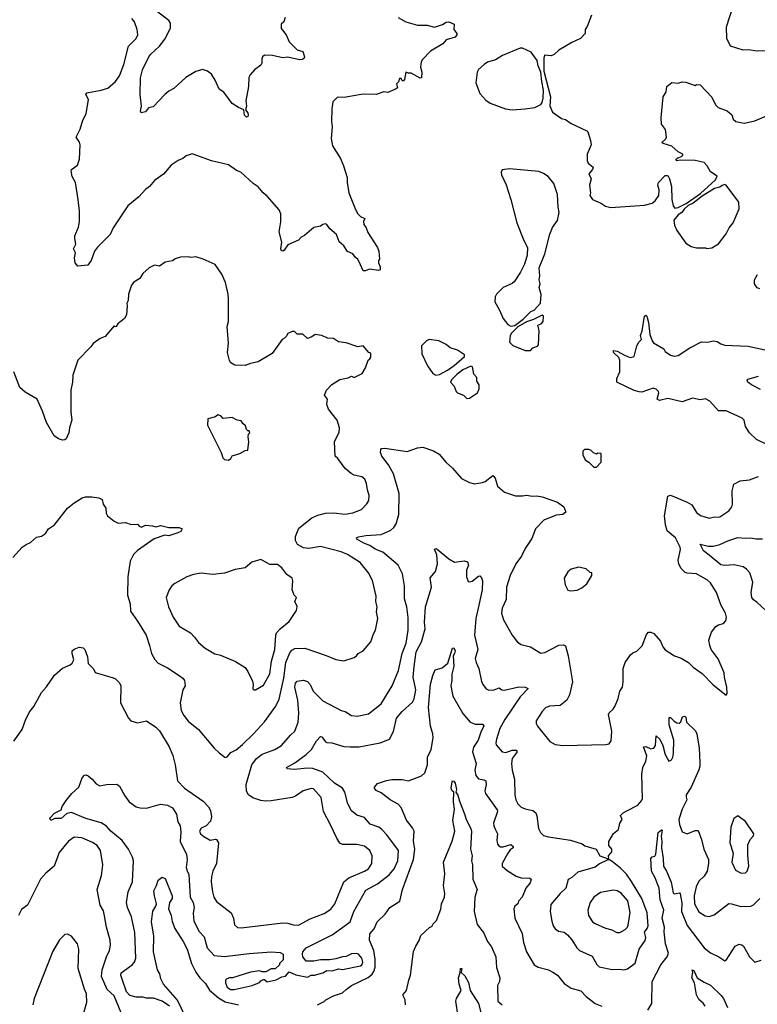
# Model space of a CAD drawing. Extents: x 1603745 to 1745082, y 385868 to 533966.
# Tile 297 of 646: x 1704046 to 1709735, y 405020 to 412611. Entities that reach past the tile are written whole.
import ezdxf

# ---------------------------------------------------------------- set-up
doc = ezdxf.new("R2010")
doc.units = 0

msp = doc.modelspace()

# ---------------------------------------------------------------- linework, layer by layer
at = {"layer": '0CON20XD'}
for points in [[(1706092.7, 412627.3), (1706083.8, 412595), (1706063.3, 412575), (1706062, 412542), (1706100, 412495), (1706125, 412441.2), (1706185, 412378.8), (1706230, 412365), (1706243.3, 412325), (1706241.2, 412315), (1706227, 412303), (1706205, 412300), (1706115, 412321.2), (1706075, 412316.2), (1705995, 412333.8), (1705935, 412337.5), (1705917.5, 412325), (1705913.6, 412306.4), (1705912.5, 412275), (1705905, 412260), (1705857, 412223), (1705823.3, 412185), (1705813.3, 412165), (1705810, 412095), (1705790, 411985), (1705795.7, 411945), (1705786.2, 411915), (1705805, 411893.8), (1705808.5, 411875), (1705805, 411863.8), (1705795, 411860), (1705780.9, 411875), (1705773.3, 411915), (1705733, 411933), (1705685.5, 411965.5), (1705620.9, 412050.9), (1705585, 412076), (1705554.4, 412145), (1705525, 412192), (1705495, 412214.2), (1705455, 412226), (1705405, 412212.5), (1705326.2, 412165), (1705235, 412081.2), (1705195, 412060), (1705165, 412034), (1705075, 411940), (1705039.3, 411930.7), (1705015, 411900), (1704983, 411893), (1704977.5, 411905), (1704986.2, 411945), (1704974.6, 412035), (1704977.5, 412162.5), (1704993.3, 412225), (1705041.8, 412325), (1705056.2, 412345), (1705125, 412405.6), (1705165, 412461.4), (1705208.9, 412545), (1705209.4, 412585), (1705195, 412604.2), (1705098.1, 412678.1)], [(1709855, 412372.5), (1709735, 412368), (1709665, 412378.8), (1709625, 412376), (1709527.5, 412407.5), (1709500.8, 412465), (1709498, 412555), (1709550, 412715)], [(1706965, 412628.8), (1707024.5, 412594.5), (1707115, 412568), (1707187.7, 412567.7), (1707245.8, 412554.2), (1707306.2, 412573.8), (1707335, 412590.8), (1707355, 412593.8), (1707397, 412577), (1707393.3, 412535), (1707417.5, 412505), (1707417.5, 412495), (1707403.6, 412476.4), (1707335.6, 412454.4), (1707310, 412425), (1707215, 412368.8), (1707152, 412305), (1707143.2, 412286.8), (1707138.1, 412245), (1707146.5, 412205), (1707145, 412163.3), (1707135, 412160), (1707065, 412197.5), (1707045, 412197.5), (1707025, 412206.7), (1707015, 412150), (1707005, 412140), (1706995, 412140), (1706988.3, 412158.3), (1706975, 412157.5), (1706968.3, 412131.7), (1706953.3, 412115), (1706960, 412085), (1706943.6, 412076.4), (1706885, 412050), (1706855, 412053.8), (1706795.9, 412034.1), (1706695, 412035.6), (1706665, 412030.8), (1706549.5, 412010.5), (1706497.7, 412012.3), (1706461.3, 411978.7), (1706453, 411923), (1706450.8, 411825), (1706456.2, 411785), (1706448.6, 411695), (1706459.3, 411639.3), (1706520.3, 411540.3), (1706544.3, 411485), (1706570.8, 411395), (1706570.8, 411355), (1706584.2, 411275), (1706635, 411147.5), (1706655, 411113.3), (1706675, 411093.3), (1706707, 411077), (1706698.8, 411055), (1706700.9, 411030.9), (1706718.8, 411005), (1706730, 410970), (1706805, 410853.8), (1706815.6, 410825.6), (1706820, 410765), (1706813.3, 410755), (1706813.3, 410735), (1706826.4, 410706.4), (1706825, 410682.5), (1706813.6, 410676.4), (1706745, 410687.5), (1706713.6, 410673.6), (1706695, 410673.3), (1706675, 410720), (1706653.9, 410763.9), (1706635, 410777.5), (1706615, 410806.7), (1706575, 410822.5), (1706545, 410867.5), (1706508.8, 410898.8), (1706490, 410955), (1706438.8, 410998.8), (1706415, 411032.5), (1706405, 411036.2), (1706385, 411032), (1706365, 411018.8), (1706315, 411008.8), (1706242.9, 410947.1), (1706215.7, 410934.3), (1706195, 410911.2), (1706115, 410876), (1706085, 410834.2), (1706075, 410826), (1706065, 410828.8), (1706060.5, 410845), (1706067.1, 410895), (1706047.5, 410975), (1706058.8, 411051.2), (1706060, 411115), (1706047.1, 411145), (1705955, 411251.4), (1705922.9, 411275), (1705885, 411322.9), (1705847.6, 411347.6), (1705752.5, 411435), (1705719.1, 411449.1), (1705655, 411492.5), (1705525, 411522.5), (1705375, 411576.7), (1705329.3, 411560.7), (1705305, 411540), (1705267.5, 411525), (1705215, 411490), (1705155, 411420), (1705085, 411371.2), (1705046.7, 411325), (1705015, 411301.2), (1704963.8, 411245), (1704880, 411175), (1704766.2, 411005), (1704743.3, 410955), (1704645, 410856.2), (1704622, 410825), (1704597.5, 410755), (1704572.3, 410717.7), (1704495, 410710), (1704472.5, 410735), (1704467.5, 410775), (1704476.4, 410813.6), (1704460, 410845), (1704479.3, 410880.7), (1704470, 410925), (1704472, 410945), (1704499.7, 411010.3), (1704506, 411055), (1704505.8, 411135), (1704495.6, 411225.6), (1704475.8, 411355), (1704451.3, 411401.3), (1704441.9, 411445), (1704445.8, 411455), (1704491.9, 411488.1), (1704507.7, 411535), (1704511.1, 411645), (1704505.7, 411665.7), (1704482.2, 411705), (1704513, 411767), (1704533.5, 411835), (1704558.1, 411885), (1704575.8, 411995), (1704556.2, 412035), (1704564.3, 412045.7), (1704675, 412067.5), (1704725, 412084), (1704785, 412134), (1704815, 412178.8), (1704848.5, 412265), (1704884.1, 412405.9), (1704943.3, 412465), (1704956.7, 412495), (1704952.5, 412535), (1704930, 412595), (1704911.1, 412621.1)], [(1708455.7, 412645), (1708422.3, 412557.7), (1708407.5, 412535), (1708406.7, 412505), (1708372.5, 412465), (1708305.8, 412434.2), (1708204.2, 412375.8), (1708168.3, 412341.7), (1708145, 412332.5), (1708095, 412337.5), (1708088.8, 412315), (1708088.8, 412215), (1708140, 412015), (1708134.1, 411945.9), (1708155, 411897.5), (1708225, 411850), (1708255, 411840), (1708299.3, 411809.3), (1708420, 411755), (1708427.5, 411745), (1708449.3, 411679.3), (1708452.5, 411645), (1708422.5, 411575), (1708422.5, 411525), (1708430, 411505), (1708470, 411475), (1708463.3, 411455), (1708437, 411423), (1708453.6, 411383.6), (1708440, 411335), (1708447.5, 411275), (1708442.5, 411255), (1708463.6, 411223.6), (1708505, 411206.7), (1708525, 411200), (1708563.4, 411173.4), (1708605, 411162.5), (1708865, 411181.4), (1708923.3, 411196.7), (1708946.4, 411213.6), (1708974.4, 411255), (1708978.8, 411298.8), (1708966.7, 411335), (1708972.5, 411355), (1709025, 411410), (1709045, 411410), (1709057.5, 411385), (1709072.5, 411325), (1709076.2, 411225), (1709086.7, 411175), (1709098.8, 411158.8)], [(1707845, 411916.7), (1707945, 411923.3), (1708020, 411935), (1708064.2, 411955.8), (1708075, 411972.5), (1708083.1, 412005), (1708087, 412067), (1708072.5, 412135), (1708066.7, 412205), (1708045.8, 412255), (1708037.5, 412295), (1707990.7, 412360.7), (1707925, 412392.5), (1707905, 412392.5), (1707770, 412335), (1707715, 412301.2), (1707655, 412283.3), (1707627.5, 412265), (1707585, 412226.7), (1707573.3, 412205), (1707563.3, 412125), (1707595, 412042.5), (1707640.5, 411990.5), (1707675, 411966.7), (1707793.9, 411923.9), (1707845, 411916.7)], [(1709098.8, 411158.8), (1709125, 411162.9), (1709186.4, 411193.6), (1709298.1, 411271.9), (1709412.9, 411375), (1709426.2, 411405), (1709375, 411436.7), (1709348.8, 411485), (1709325, 411508.8), (1709255, 411524), (1709145, 411527.5), (1709113, 411523), (1709110, 411535), (1709123.3, 411546.7), (1709150, 411555), (1709160, 411565), (1709160, 411575), (1709125, 411592.5), (1709075.9, 411635.9), (1709010, 411655), (1709000, 411665), (1709028.8, 411691.2), (1709033.8, 411705), (1709026.7, 411765), (1708997.5, 411805), (1708992.5, 411855), (1709009.2, 412015), (1709031.2, 412055), (1709038, 412095), (1709075, 412125.7), (1709125, 412121.2), (1709155, 412132.5), (1709185, 412130), (1709255, 412102.5), (1709265, 412110), (1709295, 412107.5), (1709385, 412012.5), (1709413.9, 411953.9), (1709432.5, 411935), (1709502.5, 411907.5), (1709538.3, 411878.3), (1709550, 411845), (1709570, 411825), (1709635, 411812.5), (1709715, 411832), (1709825, 411876)], [(1707835, 410247.5), (1707865, 410253.8), (1707928.9, 410301.1), (1707989.6, 410360.4), (1708015, 410371.1), (1708063.3, 410425), (1708067, 410493), (1708052.5, 410545), (1708060, 410575), (1708052.5, 410605), (1708057.5, 410635), (1708053.6, 410696.4), (1708096.7, 410805), (1708134, 410956), (1708155, 411007.5), (1708195, 411062.5), (1708207.3, 411125), (1708199.2, 411165), (1708193.8, 411263.8), (1708165, 411346.7), (1708121.7, 411401.7), (1708086.7, 411425), (1708049.7, 411439.7), (1707825, 411461.2), (1707767, 411453), (1707760, 411435), (1707762, 411415), (1707797.4, 411337.4), (1707834.4, 411225), (1707880.8, 411045), (1707935, 410907.5), (1707963.8, 410855), (1707960, 410795), (1707938.8, 410725), (1707908.8, 410665), (1707860.5, 410589.5), (1707845, 410576.2), (1707775, 410545.8), (1707723.8, 410495), (1707712, 410475), (1707711.2, 410435), (1707745, 410377.5), (1707775.8, 410305.8), (1707810.5, 410260.5), (1707835, 410247.5)], [(1709345, 410847.5), (1709385, 410852.5), (1709436.4, 410883.6), (1709495, 410960), (1709517.5, 411005), (1709550, 411045), (1709596.4, 411153.6), (1709593.3, 411205), (1709495.7, 411335), (1709485, 411339.1), (1709465, 411333.6), (1709445, 411318.5), (1709405, 411308.7), (1709310.1, 411249.9), (1709240.8, 411195), (1709203, 411177), (1709170.5, 411149.5), (1709153.3, 411125), (1709124, 411106), (1709091.4, 411065), (1709097.7, 411027.7), (1709114.3, 410984.3), (1709185, 410887.5), (1709225, 410863.3), (1709265, 410852.5), (1709335, 410852.5), (1709345, 410847.5)], [(1703991.5, 408465), (1704065, 408543.1), (1704095, 408565.5), (1704129.3, 408580.7), (1704175, 408620), (1704215, 408630), (1704245, 408650), (1704266.7, 408685), (1704314.3, 408715.7), (1704414.3, 408845), (1704465, 408885.7), (1704527.5, 408925), (1704553, 408933), (1704603, 408933), (1704655, 408923.3), (1704680.7, 408910.7), (1704690, 408875), (1704710, 408845), (1704713.3, 408805), (1704722.5, 408785), (1704773.9, 408743.9), (1704805, 408728.8), (1704863, 408733), (1704905, 408720), (1704955, 408722.5), (1704967, 408707), (1704985, 408697.5), (1705015, 408713.3), (1705069.3, 408709.3), (1705095, 408700), (1705135, 408710), (1705196.1, 408696.1), (1705275, 408695.8), (1705298.8, 408685), (1705287.5, 408665), (1705265, 408654), (1705195, 408631.2), (1705165, 408636.7), (1705081.7, 408608.3), (1704955, 408518.8), (1704923.4, 408486.6), (1704897.5, 408435), (1704880.6, 408315), (1704877.1, 408175), (1704898, 408108), (1704900.3, 408050.3), (1704953.6, 407973.6), (1705020.6, 407865), (1705048.1, 407785), (1705061.4, 407725), (1705087, 407677), (1705115, 407650), (1705185, 407614), (1705275.8, 407555.8), (1705305, 407534), (1705317.5, 407515), (1705321.2, 407475), (1705302.9, 407445), (1705284.1, 407344.1), (1705291.4, 407285), (1705312.2, 407245), (1705345, 407202.2), (1705425, 407137.5), (1705545, 406993.3), (1705585, 406958.1), (1705627.5, 406925), (1705635, 406921.2), (1705645, 406926.7), (1705675, 406962), (1705715, 406982.5), (1705765, 407022.5), (1705850, 407105), (1705932.9, 407197.1), (1706021.1, 407318.9), (1706047, 407373), (1706083.8, 407535), (1706098.1, 407655), (1706129.5, 407730.5), (1706145, 407750.6), (1706168.3, 407761.7), (1706245, 407764.5), (1706409.7, 407709.7), (1706485, 407678), (1706545, 407668.8), (1706625, 407693.3), (1706642.5, 407705), (1706657.5, 407725), (1706695.9, 407744.1), (1706753.3, 407815), (1706773.8, 407875), (1706791.2, 407905), (1706808, 407995), (1706798.8, 408045), (1706802, 408085), (1706793.9, 408126.1), (1706795.7, 408165.7), (1706766.7, 408286.7), (1706735.6, 408345), (1706672.9, 408425), (1706575, 408488.5), (1706525, 408507.1), (1706365, 408548.4), (1706275, 408534.3), (1706235, 408539.2), (1706188.9, 408565), (1706172.2, 408595), (1706173.6, 408626.4), (1706200, 408690), (1706299.5, 408770.5), (1706345, 408791.1), (1706405, 408807.3), (1706465, 408810), (1706555, 408798.9), (1706615, 408808.6), (1706683.3, 408835), (1706723, 408877), (1706739.2, 408905), (1706742.3, 408942.3), (1706727.5, 408985), (1706722, 409035), (1706707.9, 409067.9), (1706685, 409087.1), (1706625, 409100), (1706601.6, 409111.6), (1706555, 409151.5), (1706498.9, 409228.9), (1706480, 409245), (1706474.6, 409355), (1706510.5, 409429.5), (1706512.5, 409465), (1706494.2, 409524.2), (1706428.3, 409608.3), (1706415.8, 409645), (1706419.2, 409685), (1706396.7, 409715), (1706413.3, 409755), (1706452.3, 409797.7), (1706513.9, 409836.1), (1706579.3, 409850.7), (1706605, 409862.5), (1706625, 409853.3), (1706687.7, 409882.3), (1706713.9, 409926.1), (1706732.5, 409985), (1706747.5, 409995), (1706755, 410010), (1706755, 410040), (1706740, 410045), (1706695, 410097.5), (1706655, 410087.5), (1706565, 410120), (1706505, 410127.5), (1706465, 410152.5), (1706420, 410155), (1706376.4, 410176.4), (1706325, 410182.5), (1706300, 410165), (1706265, 410153.8), (1706230, 410185), (1706185, 410187.5), (1706165, 410207.5), (1706147, 410207), (1706115, 410192.5), (1706102.3, 410167.7), (1706087.5, 410155), (1706070, 410145), (1705992.1, 410037.9), (1705885, 409972), (1705825, 409960), (1705785, 409944.4), (1705705, 409947.5), (1705675, 409964), (1705663.6, 409983.6), (1705649.4, 410045), (1705655.7, 410115.7), (1705646.7, 410245), (1705656.7, 410285), (1705656.2, 410455), (1705653.3, 410495), (1705632.5, 410585), (1705605, 410650), (1705553, 410723), (1705460, 410765), (1705405, 410782.5), (1705365, 410777.5), (1705345, 410782.5), (1705285, 410780), (1705245, 410767.5), (1705225, 410752.5), (1705168.3, 410741.7), (1705125, 410710), (1705085, 410717.5), (1705045, 410696.7), (1704996.1, 410653.9), (1704973.3, 410615), (1704925, 410586.7), (1704908.8, 410565), (1704883.8, 410495), (1704883.6, 410446.4), (1704871.2, 410425), (1704873.6, 410403.6), (1704870, 410335), (1704853, 410307), (1704803.6, 410266.4), (1704790, 410245), (1704783, 410243), (1704775, 410250), (1704705, 410167.5), (1704666.4, 410153.6), (1704612.5, 410115), (1704595, 410087.5), (1704493.3, 409985), (1704455, 409870), (1704452, 409815), (1704440, 409755), (1704440, 409585), (1704448, 409525), (1704428.8, 409465), (1704423.9, 409426.1), (1704405, 409380), (1704395, 409372.5), (1704375, 409370), (1704345, 409380), (1704312.1, 409402.1), (1704251.2, 409505), (1704221.7, 409591.7), (1704180, 409685), (1704088.3, 409738.3), (1704048, 409775), (1704000.8, 409895)], [(1709754.5, 410534.5), (1709734.5, 410544.5), (1709714.5, 410574.5), (1709714.4, 410605), (1709737.3, 410645)], [(1707985, 410060), (1708005, 410080), (1708040, 410095), (1708047.5, 410105), (1708053.3, 410215), (1708042.5, 410255), (1708067.5, 410265), (1708083.3, 410285), (1708086.2, 410325), (1708075, 410333.3), (1708009.7, 410300.3), (1707955, 410281.1), (1707887.9, 410242.1), (1707840, 410195), (1707830, 410175), (1707823.3, 410125), (1707849.3, 410099.3), (1707945, 410060), (1707985, 410060)], [(1709815, 409333.8), (1709730, 409375), (1709673.8, 409425), (1709644.2, 409475), (1709632.7, 409522.7), (1709617.9, 409537.9), (1709495, 409594.2), (1709435, 409596), (1709368.7, 409668.7), (1709335, 409687.5), (1709295, 409678.8), (1709235, 409692.5), (1709155, 409664), (1709045, 409690), (1708980, 409675), (1708962, 409685), (1708976, 409735), (1708973.8, 409745), (1708955, 409763.3), (1708930.7, 409769.3), (1708845, 409740), (1708825, 409740.8), (1708785, 409753.1), (1708652.5, 409815), (1708652.9, 409845), (1708676, 409896), (1708675.8, 409985), (1708666.9, 410006.9), (1708626.7, 410045), (1708625, 410060), (1708655, 410056.2), (1708715, 410021.2), (1708755, 410006.7), (1708785.9, 410014.1), (1708805, 410097.5), (1708820.8, 410125), (1708841.4, 410145), (1708833.8, 410175), (1708847.6, 410212.4), (1708864.4, 410325), (1708875, 410333.8), (1708883.8, 410325), (1708895.4, 410275.4), (1708906.7, 410183.3), (1708923.7, 410133.7), (1708935, 410118.8), (1709013.6, 410073.6), (1709025, 410053.3), (1709066.2, 410025), (1709095, 410016), (1709125, 410021.2), (1709215, 410081.2), (1709305, 410126.2), (1709353.8, 410123.8), (1709395, 410134.2), (1709425, 410129.2), (1709455, 410110.8), (1709485, 410101.9), (1709665, 410092.9), (1709805, 410063.5)], [(1707255, 409870), (1707285, 409874.7), (1707345, 409907.6), (1707396.4, 409945), (1707475.4, 410014.6), (1707476, 410026), (1707421.7, 410061.7), (1707365, 410080), (1707336.1, 410106.1), (1707277.5, 410135), (1707204.3, 410145.7), (1707183.3, 410135), (1707143.8, 410096.2), (1707146.7, 410035), (1707191.7, 409941.7), (1707232.3, 409882.3), (1707255, 409870)], [(1707495, 409690), (1707515, 409692.5), (1707576.4, 409733.6), (1707590, 409765), (1707590, 409795), (1707573, 409823), (1707571.7, 409851.7), (1707548.3, 409878.3), (1707537.5, 409935), (1707525, 409940), (1707465, 409910), (1707417.3, 409875), (1707376.7, 409835), (1707368, 409815), (1707396.7, 409785), (1707412.5, 409745), (1707422.5, 409735), (1707470, 409715), (1707495, 409690)], [(1709758.8, 409758.8), (1709690, 409795), (1709661.2, 409815), (1709656.4, 409833.6), (1709661.9, 409838.1), (1709745, 409863.3)], [(1705655, 409213.8), (1705675, 409227.5), (1705685, 409247.5), (1705743.6, 409266.4), (1705785, 409290), (1705805, 409292.5), (1705812.5, 409355), (1705807.5, 409395), (1705810, 409415), (1705820, 409425), (1705815, 409440), (1705805, 409440), (1705795, 409450), (1705788.3, 409478.3), (1705767, 409497), (1705755, 409517.5), (1705723.6, 409523.6), (1705685, 409542.5), (1705615, 409536.7), (1705596.1, 409556.1), (1705575, 409563.3), (1705555, 409548.8), (1705497, 409533), (1705493.8, 409485), (1705598.8, 409275), (1705611.7, 409231.7), (1705625, 409218.8), (1705655, 409213.8)], [(1704001.7, 407048.3), (1704065, 407137.5), (1704093.2, 407216.8), (1704125, 407276.7), (1704155.5, 407314.5), (1704215, 407424), (1704252.6, 407467.4), (1704313.5, 407556.5), (1704375, 407610), (1704435, 407636.2), (1704450.5, 407649.5), (1704464, 407675), (1704450.8, 407725), (1704451.4, 407745), (1704465, 407758.1), (1704505, 407772), (1704535, 407767.5), (1704547.5, 407755), (1704569.4, 407699.4), (1704575, 407646.7), (1704613.8, 407605), (1704627, 407577), (1704767.7, 407537.7), (1704785, 407530), (1704815, 407497.5), (1704826.2, 407475), (1704824.2, 407344.2), (1704885.8, 407225.8), (1704903.3, 407205), (1704955, 407190), (1705025, 407204), (1705095, 407157.5), (1705125, 407129.2), (1705199.6, 407005), (1705226.8, 406936.8), (1705245.5, 406865), (1705262.4, 406742.4), (1705317.2, 406687.2), (1705460, 406585), (1705501.7, 406541.7), (1705518, 406515), (1705524.4, 406465), (1705518.5, 406431.5), (1705483.9, 406396.1), (1705445, 406376.9), (1705433.3, 406355), (1705440.8, 406335), (1705465, 406314.3), (1705515, 406285.8), (1705555, 406293.3), (1705565, 406290), (1705579.2, 406265), (1705564.4, 406105), (1705535.5, 406045), (1705525.5, 406005), (1705523.3, 405965), (1705533.6, 405886.4), (1705542.1, 405845), (1705562.9, 405812.9), (1705677.8, 405725), (1705694.5, 405685), (1705703.6, 405633.6), (1705725, 405612), (1705755, 405608.6), (1706075, 405647.3), (1706115, 405646.4), (1706155, 405631.1), (1706195, 405629.4), (1706285, 405678.6), (1706395, 405719.3), (1706446.3, 405753.7), (1706476.5, 405795), (1706545.6, 405965), (1706584.3, 405995), (1706705, 406045.2), (1706735.8, 406065), (1706760.9, 406105), (1706763.8, 406165), (1706746.6, 406206.6), (1706705, 406238.3), (1706645, 406250.8), (1706535, 406250.5), (1706515, 406261.9), (1706488.2, 406305), (1706444.1, 406404.1), (1706390, 406505), (1706371.1, 406615), (1706310.7, 406680.7), (1706295, 406684.3), (1706232.5, 406665), (1706174.2, 406625), (1706146.5, 406613.5), (1705985, 406589.2), (1705945, 406586.7), (1705905, 406592.2), (1705845, 406612.2), (1705810, 406635), (1705793.9, 406663.9), (1705791.5, 406715), (1705837.2, 406865), (1705871.8, 406915), (1705915, 406948.5), (1705945, 406959.1), (1706012.5, 406985), (1706064.7, 407015.3), (1706134.3, 407095), (1706168.1, 407125), (1706194.4, 407195), (1706199.6, 407265), (1706192.1, 407365), (1706168, 407465), (1706172.3, 407495), (1706185, 407510), (1706235, 407517.5), (1706265, 407509.5), (1706285.7, 407485), (1706309.2, 407435), (1706385, 407358.6), (1706525.7, 407285.7), (1706556.8, 407276.8), (1706605, 407247.5), (1706647.9, 407242.1), (1706735, 407260), (1706834.6, 407335.4), (1706917.9, 407475), (1706966.4, 407593.6), (1706996, 407725), (1707026.7, 407805), (1707043.1, 407905), (1707041.3, 408001.3), (1707030.9, 408085), (1707013.4, 408146.6), (1707013.3, 408245), (1706997.2, 408337.2), (1706964.1, 408404.1), (1706847.5, 408505), (1706788.3, 408528.3), (1706745.8, 408555.8), (1706699.2, 408575), (1706646.7, 408605), (1706643.3, 408615), (1706660, 408625), (1706716.3, 408633.7), (1706835, 408641.2), (1706908, 408675), (1706930.8, 408695), (1706948.6, 408725), (1706969.4, 408795), (1706972.9, 408957.1), (1706928.9, 409108.9), (1706889.5, 409179.5), (1706839.2, 409245), (1706830, 409275), (1706832.3, 409297.7), (1706836.2, 409303.8), (1706862.3, 409307.7), (1707035, 409281.9), (1707115, 409310), (1707155, 409316), (1707237.7, 409287.7), (1707281.7, 409261.7), (1707335.6, 409195.6), (1707385, 409152), (1707453.5, 409073.5), (1707515, 409043.8), (1707555, 409032.5), (1707615, 409041.9), (1707635, 409050.6), (1707695, 409096.7), (1707712, 409075), (1707730.8, 409015), (1707785, 408968.8), (1707870.5, 408940.5), (1707925, 408940), (1707955, 408946.2), (1707998.3, 408938.3), (1708035, 408940), (1708075, 408932.5), (1708195, 408892), (1708242, 408855), (1708258.8, 408815), (1708235, 408796.2), (1708185, 408791.9), (1708088.5, 408751.5), (1708023.8, 408686.2), (1707995, 408612), (1707945, 408534.2), (1707915.2, 408474.8), (1707871.9, 408415), (1707828.9, 408325), (1707800.6, 408235), (1707798.7, 408141.3), (1707766.9, 408075), (1707763.3, 408035), (1707777.8, 407985), (1707797, 407947), (1707845.4, 407865.4), (1707885, 407812.9), (1707914.5, 407794.5), (1707986.6, 407776.6), (1708065, 407728), (1708097.2, 407732.8), (1708205, 407789.2), (1708240.7, 407790.7), (1708255, 407782.5), (1708277.3, 407705), (1708310, 407505), (1708286.9, 407405), (1708265.4, 407364.6), (1708215, 407324.4), (1708132.8, 407317.2), (1708102, 407305), (1708075, 407278), (1708028.6, 407205), (1708028.6, 407185), (1708039.4, 407165), (1708135, 407045.8), (1708175, 407022.7), (1708234.7, 407014.7), (1708568.1, 407021.9), (1708592.5, 407027.5), (1708609.1, 407050.9), (1708614.4, 407125), (1708586.8, 407253.2), (1708592, 407268), (1708622.5, 407295), (1708638.3, 407321.7), (1708662.2, 407377.8), (1708675.4, 407434.6), (1708696.2, 407465), (1708701.8, 407505), (1708700.8, 407609.2), (1708715.5, 407655), (1708756.8, 407713.2), (1708775, 407728.8), (1708805, 407741.2), (1708846.4, 407783.6), (1708879.3, 407870.7), (1708895, 407887.5), (1708915, 407889.4), (1708937.3, 407877.3), (1708988.2, 407818.2), (1709006, 407775), (1709025, 407752), (1709097.3, 407707.3), (1709149.1, 407689.1), (1709203.3, 407655), (1709239.7, 407619.7), (1709310, 407570), (1709395, 407483.8), (1709495, 407402.5), (1709502.5, 407415), (1709501.2, 407465), (1709481.7, 407541.7), (1709479.2, 407575), (1709433.2, 407683.2), (1709379.2, 407755), (1709368, 407785), (1709362.3, 407827.7), (1709382.1, 407887.9), (1709415, 407933.3), (1709435, 407946.2), (1709473.8, 407956.2), (1709493.6, 407976.4), (1709498.8, 408005), (1709488.8, 408035), (1709455.5, 408095.5), (1709420.8, 408195), (1709375, 408270), (1709350.9, 408290.9), (1709265, 408338.1), (1709195, 408342.5), (1709179.4, 408349.4), (1709145, 408382.5), (1709130, 408415), (1709125.4, 408445), (1709142.1, 408525), (1709139.6, 408545), (1709103.3, 408615), (1709041.1, 408671.1), (1709025.9, 408715), (1709019.6, 408785), (1709045, 408936), (1709065, 408945.6), (1709195, 408891.4), (1709229.7, 408869.7), (1709265, 408812), (1709298.3, 408788.3), (1709365, 408766.9), (1709395, 408775.6), (1709445, 408779.2), (1709515.6, 408824.4), (1709538.8, 408855), (1709544.1, 408875.9), (1709542.6, 408977.4), (1709555, 409028.8), (1709602.5, 409055), (1709675, 409064.4), (1709745, 409090)], [(1708495, 409160), (1708531.7, 409198.3), (1708530, 409265), (1708505, 409267.5), (1708495, 409260), (1708470.7, 409270.7), (1708455, 409290), (1708435, 409297.5), (1708401.7, 409298.3), (1708390, 409285), (1708390, 409255), (1708407, 409217), (1708435, 409200), (1708475, 409160), (1708495, 409160)], [(1709835.7, 408025.7), (1709735, 408116.9), (1709705, 408136.9), (1709692.2, 408155), (1709687.5, 408195), (1709699.6, 408275), (1709676.5, 408345), (1709652.2, 408375), (1709625, 408391.5), (1709557.7, 408407.7), (1709485, 408401.6), (1709455, 408407.4), (1709365, 408483.5), (1709320.6, 408515), (1709295, 408566.2), (1709355, 408551.9), (1709395, 408552.5), (1709446.4, 408563.6), (1709507.8, 408592.2), (1709585, 408618.2), (1709645, 408612.2), (1709685, 408615.4), (1709725, 408607.3), (1709775, 408609.1)], [(1705202.3, 405005), (1705145, 405043.9), (1705077, 405067), (1705025, 405067.1), (1704995, 405075.5), (1704945, 405073.5), (1704895, 405088.8), (1704869.7, 405115), (1704835.5, 405214.5), (1704826.5, 405245), (1704828.5, 405261.5), (1704914.3, 405325), (1704931.1, 405345), (1704942.2, 405375), (1704934, 405574), (1704908.9, 405695), (1704877.1, 405765), (1704869.1, 405805), (1704882, 405888), (1704916.9, 405965), (1704923.1, 406125), (1704915, 406153.3), (1704885.7, 406215), (1704835, 406282.9), (1704749.3, 406355), (1704714, 406394), (1704675, 406419.4), (1704555, 406451.5), (1704445, 406498.5), (1704408.1, 406491.9), (1704365, 406452.5), (1704317.1, 406452.9), (1704285, 406437.5), (1704277.5, 406455), (1704315, 406493.3), (1704365, 406520), (1704372.5, 406545), (1704405, 406591.2), (1704448.8, 406645), (1704501.2, 406695), (1704528, 406765), (1704545, 406786.7), (1704555, 406788.8), (1704575, 406780), (1704605, 406756), (1704635, 406720), (1704665, 406703.3), (1704716.4, 406713.6), (1704795, 406716.2), (1704815, 406701.2), (1704856.6, 406626.6), (1704890.5, 406580.5), (1704945, 406541.2), (1704973.8, 406533.8), (1705025, 406531.8), (1705132.9, 406562.9), (1705185, 406554.4), (1705225, 406534.2), (1705254.6, 406484.6), (1705266.6, 406426.6), (1705282.2, 406395), (1705288.7, 406348.7), (1705284.2, 406275), (1705331.1, 406175), (1705338.2, 406135), (1705328.9, 406075), (1705338.3, 406048.3), (1705349.8, 406019.8), (1705361.5, 405845), (1705383.8, 405805), (1705391.5, 405765), (1705383, 405723), (1705389.5, 405659.5), (1705430.3, 405580.3), (1705469.5, 405539.5), (1705491.4, 405455), (1705545, 405396.2), (1705625, 405388.2), (1705815, 405411.9), (1705985, 405424.3), (1706055, 405420), (1706076.7, 405405), (1706077, 405363), (1706050, 405335), (1706050, 405325), (1706015, 405292.5), (1705985, 405292.5), (1705945, 405270), (1705915, 405270), (1705895, 405277.5), (1705825, 405266.7), (1705687, 405223), (1705663, 405223), (1705642.5, 405215), (1705634, 405205), (1705631.9, 405185), (1705645, 405152), (1705672.5, 405135), (1705700, 405135), (1705840, 405165), (1705895, 405187.5), (1705905, 405200), (1705925, 405210), (1705935, 405210), (1705955, 405193.3), (1706025, 405207.5), (1706068.3, 405231.7), (1706095, 405237.5), (1706125, 405270), (1706175, 405247.5), (1706265, 405230), (1706295, 405243.8), (1706320, 405245), (1706385, 405263.3), (1706415, 405280), (1706455, 405277.5), (1706505, 405292.5), (1706535, 405287.5), (1706675, 405316.2), (1706686, 405325), (1706692, 405345), (1706685.7, 405375), (1706660, 405405), (1706645, 405411.2), (1706605, 405407.5), (1706565, 405387.5), (1706535, 405386.2), (1706485, 405370), (1706435, 405362.5), (1706365, 405362.5), (1706315, 405352.5), (1706255, 405352.5), (1706230, 405385), (1706226.2, 405405), (1706230.8, 405425), (1706255.8, 405455), (1706455, 405554.5), (1706555, 405628.2), (1706593.7, 405656.3), (1706622.1, 405735), (1706715, 405900), (1706805, 405948.9), (1706895, 406018.1), (1706935, 406064.4), (1706962.2, 406125), (1706966.9, 406205), (1706877, 406327), (1706838.1, 406368.1), (1706814.6, 406384.6), (1706748.8, 406408.8), (1706705, 406460), (1706645, 406478), (1706605, 406512), (1706575.6, 406565), (1706553.5, 406655), (1706536.5, 406685), (1706475, 406724.6), (1706385, 406808.4), (1706306.9, 406836.9), (1706265, 406839.7), (1706165, 406829.5), (1706110, 406835), (1706102.5, 406845), (1706167.7, 406882.3), (1706254.5, 406945), (1706295.9, 406984.1), (1706335, 407051.4), (1706365, 407084), (1706375, 407081.2), (1706405, 407043.3), (1706415, 407038.8), (1706453.9, 407036.1), (1706545, 407008.1), (1706595, 407003.6), (1706665.4, 407004.6), (1706825, 407036.7), (1706897.2, 407062.8), (1706928, 407122), (1706953.1, 407225), (1706995, 407277.1), (1707075, 407350), (1707088.1, 407375), (1707101.5, 407445), (1707080.8, 407540.8), (1707087.8, 407625), (1707103.2, 407736.8), (1707145.2, 407814.8), (1707173.4, 407915), (1707167.3, 407965), (1707176.6, 408083.4), (1707221.1, 408235), (1707211.8, 408308.2), (1707252.7, 408357.3), (1707267.5, 408415), (1707262.5, 408485), (1707245, 408527.5), (1707255, 408533.3), (1707265, 408528.8), (1707355, 408454.2), (1707398.3, 408428.3), (1707475, 408439.2), (1707499.7, 408429.7), (1707507.1, 408405), (1707492.7, 408367.3), (1707492.9, 408315), (1707505, 408280), (1707516.7, 408276.7), (1707535, 408282), (1707585, 408320), (1707595, 408322.5), (1707608.3, 408308.3), (1707615.8, 408285), (1707612.5, 408215), (1707587.9, 408097.9), (1707565.3, 407994.7), (1707554.7, 407865), (1707580.6, 407755), (1707560, 407685), (1707565.6, 407655), (1707587.9, 407607.9), (1707608, 407508), (1707618.8, 407485), (1707645, 407451.2), (1707665, 407441.2), (1707705, 407442.9), (1707745, 407458.8), (1707764.4, 407444.4), (1707785, 407441.9), (1707895, 407467.3), (1707945.4, 407465.4), (1707967.5, 407455), (1707905, 407390), (1707786.9, 407215), (1707749.6, 407145), (1707722.7, 407065), (1707717.1, 407035), (1707720.9, 407020.9), (1707767.5, 406965), (1707795, 406961.2), (1707845, 406980), (1707875, 406978.8), (1707883.3, 406965), (1707845.5, 406915), (1707840.4, 406875), (1707845.2, 406825.2), (1707862.8, 406755), (1707863.8, 406635), (1707872.6, 406595), (1707888.7, 406565), (1707915, 406540), (1707945, 406525.9), (1708003.3, 406513.3), (1708026.9, 406495), (1708035, 406472.5), (1708047.6, 406375), (1708063.4, 406343.4), (1708085, 406322.3), (1708125, 406310.4), (1708295, 406286), (1708385, 406257.5), (1708405, 406241.2), (1708492.5, 406215), (1708520, 406165), (1708585, 406140), (1708590, 406145), (1708587.5, 406165), (1708612.5, 406195), (1708612.5, 406215), (1708588.8, 406245), (1708590, 406275), (1708625, 406337.5), (1708665, 406367.5), (1708676, 406415), (1708693.3, 406445), (1708681.2, 406475), (1708700, 406495), (1708729.2, 406510.8), (1708814.8, 406555.2), (1708840.5, 406585), (1708848.8, 406605), (1708845.5, 406795), (1708853.3, 406845), (1708874.6, 406895.4), (1708883.6, 406935), (1708856.7, 407005), (1708875, 407007.5), (1708915, 406990), (1708937.5, 406995), (1708948.8, 407015), (1708955, 407090), (1708982.5, 407065), (1709005.8, 407015), (1709023.8, 406945), (1709053.6, 406893.6), (1709072.5, 406905), (1709083.3, 406925), (1709090, 406955), (1709092, 407055), (1709055.8, 407175), (1709055, 407230), (1709065, 407230), (1709092.7, 407202.7), (1709115, 407190), (1709133, 407187), (1709145, 407197.5), (1709159.2, 407235), (1709175, 407240.8), (1709185, 407232.5), (1709190, 407195), (1709258.7, 407128.7), (1709268.6, 407105), (1709287.1, 406995), (1709290.8, 406885), (1709292.5, 406855), (1709283.2, 406826.8), (1709225.5, 406695), (1709186.7, 406635), (1709185.6, 406615.6), (1709192.9, 406595), (1709155, 406523.8), (1709130, 406445), (1709134, 406405), (1709155, 406350), (1709195, 406333.3), (1709255, 406358.8), (1709280, 406360), (1709305, 406290), (1709322.5, 406215), (1709357.8, 406135), (1709360, 406105), (1709349.5, 406045), (1709325, 406006.7), (1709285, 405970), (1709262.9, 405925), (1709247.7, 405855), (1709251.1, 405795), (1709285, 405733.1), (1709333, 405703), (1709365, 405695.5), (1709401.4, 405708.6), (1709515, 405796.2), (1709536, 405794)], [(1705853, 407443), (1705865, 407443.3), (1705925, 407479.2), (1705975, 407568), (1705988.8, 407665), (1706012.5, 407755), (1706021.4, 407865), (1706027.6, 407882.4), (1706055, 407914), (1706125, 407970), (1706180, 408055), (1706186.1, 408086.1), (1706167.5, 408125), (1706180, 408155), (1706163.9, 408173.9), (1706147.5, 408215), (1706152.5, 408285), (1706146.1, 408306.1), (1706105, 408332.5), (1706066.7, 408385), (1706035, 408410), (1705975, 408410), (1705905, 408448.8), (1705835, 408429.2), (1705785, 408385.5), (1705707.3, 408372.7), (1705625, 408342.5), (1705535, 408332.5), (1705445, 408342.9), (1705387.4, 408332.6), (1705335, 408314.4), (1705243.1, 408265), (1705220, 408245), (1705199.5, 408215), (1705175.8, 408155), (1705192.9, 408085), (1705229.4, 408005), (1705275.5, 407935.5), (1705362.4, 407882.4), (1705395, 407851.2), (1705425, 407808), (1705476.2, 407765), (1705552.1, 407722.1), (1705595, 407711.4), (1705711.3, 407661.3), (1705785, 407616), (1705806.2, 407585), (1705840.5, 407510.5), (1705846.2, 407485), (1705843, 407453), (1705853, 407443)], [(1708295, 408206.2), (1708345, 408213.3), (1708380.7, 408229.3), (1708419.3, 408260.7), (1708460, 408325), (1708460, 408345), (1708445, 408350), (1708415, 408377.5), (1708355, 408390), (1708300, 408375), (1708272.5, 408355), (1708246.7, 408305), (1708253, 408253), (1708273.6, 408213.6), (1708295, 408206.2)], [(1706342.5, 405015), (1706395, 405040), (1706407.5, 405055), (1706465, 405084.4), (1706535, 405108.1), (1706565, 405134), (1706605, 405164.3), (1706734.8, 405225.2), (1706765, 405252.4), (1706777.6, 405272.4), (1706787, 405305), (1706787.8, 405367.8), (1706778.3, 405435), (1706744.6, 405515), (1706747.6, 405562.4), (1706779.3, 405600.7), (1706802.9, 405655), (1706865.8, 405715), (1706900, 405765), (1706976.9, 405815), (1706999.2, 405905), (1707082.4, 406135), (1707092.7, 406215), (1707082.2, 406277.8), (1707087.5, 406355), (1707075, 406380), (1707028.7, 406438.7), (1706987.4, 406537.4), (1706965, 406562.5), (1706902.5, 406595), (1706835, 406650), (1706795, 406668.8), (1706782.5, 406685), (1706782.5, 406695), (1706805, 406721.2), (1706875, 406745.8), (1706915, 406752.5), (1706995, 406752.5), (1707045, 406742), (1707145, 406781.2), (1707171.2, 406805), (1707190, 406865), (1707191.5, 406925), (1707220, 406985), (1707234.6, 407074.6), (1707232.1, 407105), (1707214.6, 407165), (1707197.9, 407307.9), (1707215, 407488.8), (1707232.2, 407555), (1707250.9, 407599.1), (1707305, 407614.3), (1707349.1, 407650.9), (1707384.7, 407765.3), (1707395, 407768.8), (1707403.6, 407745), (1707400.5, 407725), (1707388, 407705), (1707395.6, 407625.6), (1707377.7, 407565), (1707378.9, 407515), (1707370, 407475), (1707387.1, 407395), (1707462.6, 407262.6), (1707520, 407195), (1707558.3, 407178.3), (1707615, 407179.4), (1707625.5, 407165.5), (1707602.2, 407117.8), (1707582.1, 407055), (1707546.7, 407003.3), (1707539.2, 406965), (1707567.1, 406875), (1707556.9, 406825), (1707563.5, 406783.5), (1707585, 406758.6), (1707625, 406751.5), (1707642.1, 406742.1), (1707643.8, 406715), (1707634.4, 406665), (1707638.6, 406645), (1707728.3, 406518.3), (1707730, 406505), (1707701.4, 406415), (1707702.2, 406395), (1707715, 406363.8), (1707730, 406335), (1707726, 406285), (1707732, 406255), (1707741.7, 406241.7), (1707755, 406234), (1707775, 406233.8), (1707835, 406252.5), (1707853.3, 406235), (1707853.3, 406225), (1707830, 406210), (1707809.1, 406180.9), (1707766.2, 406105), (1707766.7, 406085), (1707805, 406052), (1707875, 406007.8), (1707915, 405994.5), (1707980.9, 405990.9), (1707990, 405985), (1707983.5, 405955), (1707948.6, 405915), (1707920.8, 405845), (1707894, 405815), (1707886.9, 405793.1), (1707864.6, 405775.4), (1707857.5, 405755), (1707865.8, 405685), (1707921.9, 405565), (1707932.5, 405495), (1707954.4, 405424.4), (1708015, 405324), (1708045, 405305.8), (1708125, 405284.3), (1708158.7, 405268.7), (1708193.2, 405243.2), (1708245, 405179.2), (1708300, 405145), (1708373.2, 405123.2), (1708415, 405080), (1708485, 405025.7), (1708535, 405005.8)], [(1707021.2, 405015), (1707020, 405055), (1707003.3, 405085), (1707003.8, 405095), (1707028.8, 405125), (1707046.2, 405205), (1707061.4, 405245), (1707083.4, 405426.6), (1707100.9, 405469.1), (1707127.7, 405512.3), (1707139.3, 405550.7), (1707210, 405615), (1707225, 405620), (1707235, 405640), (1707260, 405665), (1707295, 405752.5), (1707299.6, 405795), (1707323.3, 405845), (1707325.8, 405875), (1707314.7, 405935), (1707324.2, 406025), (1707314.7, 406115), (1707382.7, 406277.3), (1707401.2, 406355), (1707386.9, 406436.9), (1707398.9, 406525), (1707391.5, 406581.5), (1707393.9, 406653.9), (1707377.9, 406667.9), (1707373.1, 406685), (1707380.6, 406735), (1707385, 406742), (1707395, 406739.4), (1707404.4, 406725), (1707414.3, 406675), (1707408.8, 406655), (1707425, 406630.8), (1707437.1, 406585), (1707479.5, 406480.5), (1707488.6, 406445), (1707525, 406376.2), (1707531.7, 406351.7), (1707524.1, 406215.9), (1707535.4, 406164.6), (1707530.4, 406125), (1707537.1, 406095), (1707540.4, 405985), (1707573.3, 405905), (1707556.4, 405845), (1707551.8, 405735), (1707574.2, 405635), (1707622.8, 405572.8), (1707653.1, 405505), (1707685, 405463.8), (1707718.6, 405385), (1707722.9, 405302.9), (1707748.1, 405225), (1707745.7, 405195), (1707730.8, 405165), (1707734, 405045), (1707766.2, 405015)], [(1709611.7, 406031.7), (1709645, 406034), (1709655.8, 406045), (1709670, 406085), (1709661.7, 406168.3), (1709661.9, 406248.1), (1709680.3, 406289.7), (1709705, 406317.5), (1709708, 406335), (1709645, 406428.8), (1709585, 406472.5), (1709555, 406452.5), (1709531.5, 406385), (1709524.2, 406265), (1709549.2, 406185), (1709539.2, 406115), (1709566.7, 406055), (1709611.7, 406031.7)], [(1708890, 404975), (1708922.5, 405025), (1708925, 405196.7), (1708991.9, 405325), (1709041.2, 405385), (1709050.8, 405415), (1709027.9, 405485), (1709017.1, 405577.1), (1709020, 405615), (1709001.7, 405685), (1709015.3, 405745), (1708984.7, 405825), (1708978.3, 405915), (1708963.6, 405953.6), (1708948.4, 405995), (1708919.3, 406045), (1708914.4, 406145), (1708924.4, 406155.6), (1708945, 406162.5), (1708951.6, 406178.4), (1708970.6, 406345), (1708995, 406365.6), (1709002.5, 406362.5), (1708994, 406316), (1708999.2, 406275), (1708996.3, 406225), (1709010.3, 406145), (1709012.7, 406085), (1709036, 406046), (1709071.5, 405961.5), (1709085, 405880), (1709095, 405870.6), (1709135, 405880), (1709140.5, 405870.5), (1709152.8, 405802.8), (1709149.3, 405735), (1709195, 405626.9), (1709325.8, 405455), (1709375, 405415.7), (1709438, 405385), (1709484, 405354), (1709495, 405360), (1709565, 405466.7), (1709595, 405483.8), (1709615, 405478.8), (1709627.9, 405467.9), (1709675.9, 405385.9), (1709715, 405343.8), (1709765, 405360)], [(1704829.2, 404955), (1704775, 405084.3), (1704720.4, 405135), (1704677.8, 405235), (1704682.7, 405285), (1704715, 405386.2), (1704738.9, 405435), (1704745.6, 405475), (1704743.3, 405515), (1704714.6, 405615), (1704699.4, 405700.6), (1704690.9, 405740.9), (1704665.7, 405785), (1704644.4, 405905), (1704676.4, 406013.6), (1704687.8, 406095), (1704670, 406205), (1704642, 406245), (1704607.2, 406267.2), (1704525.8, 406304.2), (1704465, 406308.1), (1704421.7, 406278.3), (1704351.1, 406188.9), (1704312.5, 406085), (1704248.3, 406031.7), (1704205.8, 405985), (1704105, 405783.3), (1704060.7, 405749.3), (1704036.2, 405705)], [(1708705, 405285.7), (1708735, 405294.2), (1708794.2, 405335.8), (1708824.6, 405445), (1708869.3, 405510.7), (1708874.7, 405535), (1708865.3, 405575), (1708886.6, 405603.4), (1708894.1, 405625), (1708885.8, 405725.8), (1708845.2, 405835.2), (1708765.7, 405965.7), (1708725, 406022.5), (1708680.5, 406070.5), (1708615, 406121.2), (1708595, 406132.5), (1708578.3, 406131.7), (1708517.3, 406102.7), (1708485, 406076), (1708352.1, 406037.9), (1708305, 405997.5), (1708277, 405983), (1708259.2, 405915), (1708214.4, 405875), (1708142.1, 405787.9), (1708136.7, 405735), (1708151.1, 405661.1), (1708160.8, 405625), (1708175, 405601.2), (1708202.7, 405582.7), (1708245, 405576), (1708270, 405555), (1708305, 405516), (1708344.3, 405455), (1708365, 405435.7), (1708461.7, 405391.7), (1708496.8, 405326.8), (1708515, 405309.2), (1708615, 405289.2), (1708675, 405291.4), (1708705, 405285.7)], [(1705352.8, 404865), (1705262.3, 405052.3), (1705154, 405175), (1705135.5, 405215), (1705125.7, 405255), (1705108.6, 405285), (1705078.5, 405425), (1705079.4, 405545), (1705063.1, 405655), (1705073.2, 405736.8), (1705096.7, 405775), (1705100, 405795), (1705084.3, 405855), (1705081.4, 405895), (1705101.9, 405935), (1705114, 405976), (1705145, 406000.6), (1705168.6, 405988.6), (1705222.5, 405855), (1705221.2, 405835), (1705202, 405805), (1705192.5, 405755), (1705215, 405703.3), (1705222.2, 405657.8), (1705243.5, 405603.5), (1705306.2, 405505), (1705336.5, 405445), (1705369.6, 405335), (1705405, 405266.4), (1705434.5, 405224.5), (1705479.3, 405179.3), (1705508.9, 405128.9), (1705578.5, 405068.5), (1705629.4, 405039.4), (1705733.8, 405015)], [(1708652.8, 405572.8), (1708675, 405574.4), (1708715, 405597.1), (1708733.1, 405615), (1708739.1, 405630.9), (1708753.8, 405726.2), (1708736.3, 405816.3), (1708685, 405877.5), (1708655, 405895.6), (1708625, 405899.4), (1708525, 405881.1), (1708474.7, 405845.3), (1708446.9, 405805), (1708428.1, 405745), (1708434.2, 405705), (1708465, 405656), (1708485, 405641.4), (1708565, 405605.5), (1708613.4, 405593.4), (1708652.8, 405572.8)], [(1709536, 405794), (1709607.4, 405772.6), (1709685, 405776.4), (1709705, 405785.6), (1709755, 405834.3)], [(1704538.1, 404945), (1704564.4, 405035), (1704561.3, 405101.3), (1704546.1, 405136.1), (1704497.1, 405295), (1704500.8, 405445), (1704492.5, 405485), (1704445.8, 405545.8), (1704415, 405560), (1704395, 405556.7), (1704352.1, 405517.9), (1704300.9, 405429.1), (1704156, 405065), (1704146, 405015)], [(1707426.8, 404926.8), (1707410.5, 405045), (1707415, 405063.3), (1707450, 405125), (1707434.4, 405175), (1707431.2, 405225), (1707444.2, 405265), (1707445, 405296.7), (1707455.6, 405295.6), (1707450, 405265), (1707478.2, 405238.2), (1707507.2, 405187.2), (1707521.5, 405125), (1707585, 405025.8), (1707611.4, 404925)], [(1709333.1, 405005), (1709318, 405028), (1709285, 405055.6), (1709267.3, 405092.7), (1709251.9, 405185), (1709230.8, 405225), (1709237.5, 405265), (1709233.3, 405285), (1709245, 405280), (1709272.6, 405222.6), (1709325, 405191.1), (1709375, 405166.5), (1709455, 405089.6), (1709474.7, 405065), (1709506.2, 404995)]]:
    msp.add_lwpolyline(points, dxfattribs=at)

doc.saveas('drawing.dxf')
